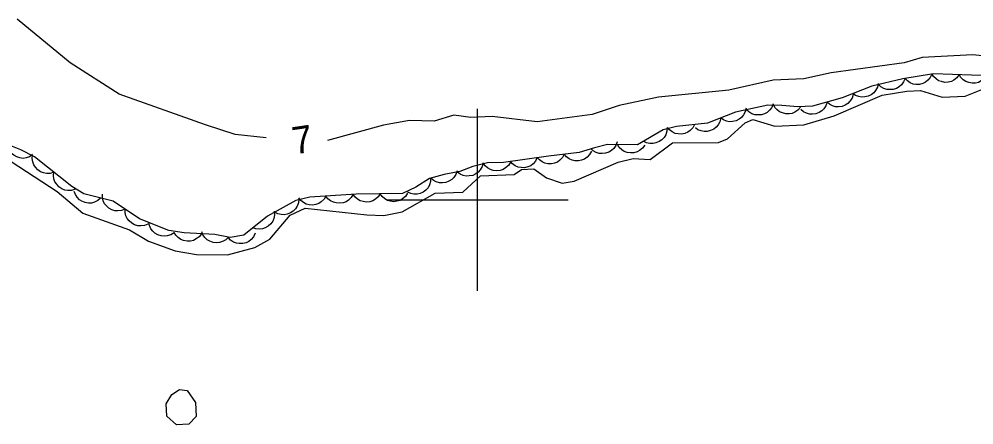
# Model space of a CAD drawing. Extents: x 336540 to 340074, y 5572036 to 5573747.
# Drawn here: x 337349.5 to 337454.7, y 5573375.2 to 5573419.9 of the extents above; entities that cross this region are included whole.
import ezdxf

# ---------------------------------------------------------------- set-up
doc = ezdxf.new("R2010")
doc.units = 0
for name, color, linetype in [('Niveau 2', 7, 'Continuous'), ('Niveau 4', 7, 'Continuous'), ('Niveau 44', 7, 'Continuous'), ('Niveau 61', 7, 'Continuous')]:
    doc.layers.add(name, color=color, linetype=linetype)

msp = doc.modelspace()

# ---------------------------------------------------------------- linework, layer by layer
at = {"layer": 'Niveau 2'}
for points in [[(337376.7, 5573406.82), (337373.29, 5573407.21), (337370.01, 5573408.25), (337360.52, 5573411.65), (337355.11, 5573415.09), (337349.27, 5573419.89)], [(337456.63, 5573415.73), (337454.58, 5573415.97), (337449.01, 5573415.68), (337447.02, 5573415.09), (337438.95, 5573413.99), (337435.94, 5573413.32), (337432.56, 5573413.16), (337427.7, 5573412.06), (337419.95, 5573411.31), (337415.61, 5573410.4), (337412.61, 5573409.41), (337406.55, 5573408.59), (337401.61, 5573409.18), (337399.25, 5573409.07), (337397.37, 5573409.31), (337395.22, 5573408.67), (337392.51, 5573408.72), (337389.64, 5573408.22), (337383.46, 5573406.55)]]:
    msp.add_lwpolyline(points, dxfattribs=at)
at = {"layer": 'Niveau 4'}
for points in [[(337347.76, 5573404.76), (337353.68, 5573400.93), (337356.49, 5573398.52), (337361.64, 5573396.72), (337363.73, 5573395.44), (337366.66, 5573394.38), (337369.04, 5573393.99), (337372.43, 5573393.95), (337375.44, 5573394.77), (337377.09, 5573395.68), (337379.34, 5573398.33), (337381.01, 5573399.09), (337387.8, 5573398.36), (337389.67, 5573398.28), (337391.68, 5573398.69), (337395.32, 5573400.72), (337398.36, 5573400.85), (337400.31, 5573402.64), (337404.03, 5573402.8), (337404.85, 5573403.34), (337406.19, 5573403.4), (337407.6, 5573402.44), (337409.31, 5573401.85), (337410.66, 5573402.07), (337415.48, 5573404.15), (337417.15, 5573404.56), (337419.02, 5573404.46), (337421.47, 5573406.27), (337426.54, 5573406.31), (337427.54, 5573406.7), (337429.49, 5573408.47), (337430.34, 5573408.85), (337432.74, 5573408.11), (337435.94, 5573408.25), (337439.28, 5573409.24), (337444.6, 5573411.52), (337447.29, 5573411.96), (337448.81, 5573412.03), (337451.21, 5573411.29), (337453.75, 5573411.4), (337455.56, 5573412.16)], [(337365.76, 5573376.2), (337365.7, 5573377.56), (337366.32, 5573378.59), (337367.14, 5573379.15), (337368.01, 5573379.01), (337368.91, 5573377.7), (337368.97, 5573376.18), (337368.17, 5573375.3), (337366.81, 5573375.24), (337365.76, 5573376.2)]]:
    msp.add_lwpolyline(points, dxfattribs=at)
at = {"layer": 'Niveau 44'}
for points in [[(337458.62, 5573413.59), (337450.25, 5573413.87), (337446.86, 5573413.31), (337443.45, 5573412.53), (337440.18, 5573411.23), (337436.92, 5573410.3), (337435.28, 5573410.22), (337433.54, 5573410.4), (337431.97, 5573410.43), (337428.44, 5573409.65), (337425.35, 5573408.45), (337421.93, 5573408.08), (337420.45, 5573407.7), (337417.62, 5573406.04), (337414.31, 5573406.1), (337412.87, 5573405.74), (337411.21, 5573405.2), (337407.82, 5573404.82), (337402.85, 5573404.12), (337401.11, 5573404.06), (337399.49, 5573403.66), (337398.05, 5573403.14)], [(337447.11, 5573413.37), (337446.95, 5573412.98), (337446.7, 5573412.66), (337446.47, 5573412.43), (337446.16, 5573412.26), (337445.8, 5573412.15), (337445.42, 5573412.13), (337445.1, 5573412.14), (337444.77, 5573412.27), (337444.44, 5573412.45), (337444.18, 5573412.7)], [(337450.07, 5573413.84), (337449.89, 5573413.46), (337449.62, 5573413.16), (337449.37, 5573412.94), (337449.05, 5573412.8), (337448.69, 5573412.7), (337448.31, 5573412.71), (337447.99, 5573412.74), (337447.67, 5573412.89), (337447.36, 5573413.09), (337447.11, 5573413.35)], [(337453.06, 5573413.78), (337452.82, 5573413.44), (337452.49, 5573413.19), (337452.21, 5573413.03), (337451.86, 5573412.95), (337451.5, 5573412.93), (337451.12, 5573413.01), (337450.81, 5573413.11), (337450.52, 5573413.31), (337450.26, 5573413.57), (337450.07, 5573413.88)], [(337456.06, 5573413.68), (337455.82, 5573413.34), (337455.49, 5573413.09), (337455.21, 5573412.93), (337454.86, 5573412.85), (337454.49, 5573412.83), (337454.12, 5573412.91), (337453.81, 5573413.01), (337453.52, 5573413.21), (337453.26, 5573413.47), (337453.06, 5573413.78)], [(337444.15, 5573412.81), (337444.06, 5573412.4), (337443.86, 5573412.04), (337443.66, 5573411.78), (337443.38, 5573411.57), (337443.05, 5573411.41), (337442.67, 5573411.33), (337442.35, 5573411.29), (337442, 5573411.36), (337441.66, 5573411.5), (337441.36, 5573411.7)], [(337441.4, 5573411.58), (337441.27, 5573411.18), (337441.04, 5573410.85), (337440.81, 5573410.61), (337440.51, 5573410.43), (337440.16, 5573410.29), (337439.78, 5573410.25), (337439.46, 5573410.25), (337439.12, 5573410.36), (337438.79, 5573410.52), (337438.52, 5573410.76)], [(337429.59, 5573410.1), (337429.5, 5573409.69), (337429.3, 5573409.34), (337429.1, 5573409.07), (337428.81, 5573408.87), (337428.48, 5573408.7), (337428.1, 5573408.63), (337427.78, 5573408.6), (337427.44, 5573408.67), (337427.09, 5573408.81), (337426.8, 5573409.01)], [(337432.58, 5573410.56), (337432.42, 5573410.18), (337432.17, 5573409.86), (337431.93, 5573409.63), (337431.62, 5573409.47), (337431.27, 5573409.36), (337430.88, 5573409.34), (337430.56, 5573409.36), (337430.23, 5573409.48), (337429.91, 5573409.67), (337429.65, 5573409.92)], [(337435.58, 5573410.19), (337435.31, 5573409.87), (337434.97, 5573409.65), (337434.67, 5573409.5), (337434.32, 5573409.45), (337433.96, 5573409.46), (337433.59, 5573409.56), (337433.28, 5573409.68), (337433.01, 5573409.9), (337432.77, 5573410.18), (337432.6, 5573410.5)], [(337438.52, 5573410.76), (337438.39, 5573410.36), (337438.15, 5573410.03), (337437.93, 5573409.78), (337437.63, 5573409.6), (337437.28, 5573409.47), (337436.9, 5573409.43), (337436.57, 5573409.43), (337436.24, 5573409.53), (337435.91, 5573409.7), (337435.63, 5573409.93)], [(337426.8, 5573409.01), (337426.7, 5573408.6), (337426.5, 5573408.25), (337426.3, 5573407.99), (337426.02, 5573407.78), (337425.68, 5573407.62), (337425.31, 5573407.54), (337424.98, 5573407.51), (337424.64, 5573407.58), (337424.29, 5573407.72), (337424, 5573407.93)], [(337398.05, 5573403.14), (337396.33, 5573402.81), (337394.69, 5573402.35), (337393.21, 5573401.41), (337391.71, 5573400.71), (337386.62, 5573400.64), (337381.52, 5573400.3), (337379.98, 5573399.92), (337376.85, 5573398.19), (337374.25, 5573396.12), (337372.74, 5573395.86), (337371.03, 5573396.2), (337367.66, 5573396.37), (337365.98, 5573396.62), (337362.76, 5573397.93), (337359.83, 5573399.85), (337356.62, 5573400.66), (337355.27, 5573401.46), (337351.18, 5573404.74), (337349.66, 5573405.5), (337341.74, 5573408.67)], [(337420.9, 5573407.96), (337420.87, 5573407.55), (337420.73, 5573407.16), (337420.57, 5573406.87), (337420.32, 5573406.62), (337420.02, 5573406.41), (337419.66, 5573406.27), (337419.35, 5573406.19), (337419, 5573406.21), (337418.63, 5573406.29), (337418.31, 5573406.44)], [(337423.91, 5573408.29), (337423.71, 5573407.92), (337423.43, 5573407.64), (337423.16, 5573407.44), (337422.84, 5573407.31), (337422.47, 5573407.24), (337422.09, 5573407.26), (337421.77, 5573407.31), (337421.46, 5573407.48), (337421.16, 5573407.7), (337420.93, 5573407.97)], [(337350.97, 5573404.98), (337350.62, 5573404.74), (337350.24, 5573404.62), (337349.91, 5573404.57), (337349.56, 5573404.61), (337349.21, 5573404.72), (337348.88, 5573404.92), (337348.62, 5573405.11), (337348.42, 5573405.4), (337348.26, 5573405.74), (337348.19, 5573406.09)], [(337415.39, 5573406.37), (337415.24, 5573405.98), (337415, 5573405.65), (337414.77, 5573405.42), (337414.46, 5573405.25), (337414.11, 5573405.13), (337413.73, 5573405.1), (337413.4, 5573405.11), (337413.07, 5573405.22), (337412.74, 5573405.4), (337412.48, 5573405.64)], [(337418.42, 5573406.03), (337418.18, 5573405.68), (337417.86, 5573405.43), (337417.57, 5573405.27), (337417.23, 5573405.18), (337416.86, 5573405.16), (337416.49, 5573405.23), (337416.17, 5573405.32), (337415.88, 5573405.52), (337415.62, 5573405.78), (337415.42, 5573406.08)], [(337353.3, 5573403.04), (337352.9, 5573402.92), (337352.49, 5573402.92), (337352.16, 5573402.96), (337351.84, 5573403.1), (337351.53, 5573403.31), (337351.28, 5573403.59), (337351.09, 5573403.86), (337350.98, 5573404.19), (337350.93, 5573404.56), (337350.96, 5573404.92)], [(337406.58, 5573404.65), (337406.4, 5573404.27), (337406.12, 5573403.97), (337405.87, 5573403.76), (337405.54, 5573403.63), (337405.18, 5573403.54), (337404.8, 5573403.55), (337404.48, 5573403.6), (337404.16, 5573403.75), (337403.85, 5573403.96), (337403.61, 5573404.23)], [(337409.56, 5573405.02), (337409.37, 5573404.65), (337409.08, 5573404.36), (337408.82, 5573404.15), (337408.49, 5573404.03), (337408.13, 5573403.95), (337407.75, 5573403.97), (337407.42, 5573404.03), (337407.11, 5573404.19), (337406.81, 5573404.41), (337406.58, 5573404.68)], [(337412.54, 5573405.35), (337412.35, 5573404.98), (337412.06, 5573404.69), (337411.8, 5573404.49), (337411.47, 5573404.36), (337411.11, 5573404.29), (337410.73, 5573404.31), (337410.41, 5573404.36), (337410.09, 5573404.52), (337409.79, 5573404.74), (337409.56, 5573405.02)], [(337400.6, 5573404.06), (337400.5, 5573403.66), (337400.29, 5573403.31), (337400.08, 5573403.05), (337399.79, 5573402.85), (337399.46, 5573402.69), (337399.08, 5573402.63), (337398.75, 5573402.6), (337398.41, 5573402.69), (337398.07, 5573402.83), (337397.78, 5573403.04)], [(337403.62, 5573404.15), (337403.4, 5573403.79), (337403.09, 5573403.53), (337402.81, 5573403.34), (337402.48, 5573403.24), (337402.11, 5573403.2), (337401.73, 5573403.25), (337401.41, 5573403.33), (337401.11, 5573403.51), (337400.83, 5573403.75), (337400.62, 5573404.04)], [(337355.64, 5573401.17), (337355.24, 5573401.04), (337354.83, 5573401.04), (337354.5, 5573401.08), (337354.18, 5573401.23), (337353.87, 5573401.43), (337353.62, 5573401.72), (337353.43, 5573401.98), (337353.32, 5573402.32), (337353.27, 5573402.68), (337353.3, 5573403.04)], [(337394.83, 5573402.44), (337394.82, 5573402.02), (337394.69, 5573401.64), (337394.54, 5573401.34), (337394.3, 5573401.08), (337394.01, 5573400.86), (337393.66, 5573400.71), (337393.34, 5573400.61), (337392.99, 5573400.62), (337392.63, 5573400.69), (337392.3, 5573400.83)], [(337397.74, 5573403.2), (337397.61, 5573402.81), (337397.37, 5573402.48), (337397.15, 5573402.23), (337396.84, 5573402.06), (337396.5, 5573401.93), (337396.12, 5573401.89), (337395.79, 5573401.89), (337395.45, 5573401.99), (337395.12, 5573402.16), (337394.85, 5573402.39)], [(337358.46, 5573400.2), (337358.15, 5573399.92), (337357.78, 5573399.75), (337357.47, 5573399.65), (337357.11, 5573399.64), (337356.75, 5573399.7), (337356.4, 5573399.86), (337356.12, 5573400.02), (337355.88, 5573400.28), (337355.68, 5573400.59), (337355.55, 5573400.93)], [(337361.16, 5573398.98), (337360.77, 5573398.82), (337360.37, 5573398.78), (337360.04, 5573398.79), (337359.71, 5573398.9), (337359.38, 5573399.07), (337359.1, 5573399.33), (337358.88, 5573399.58), (337358.75, 5573399.9), (337358.66, 5573400.26), (337358.65, 5573400.62)], [(337383.29, 5573400.42), (337383.08, 5573400.06), (337382.78, 5573399.78), (337382.51, 5573399.59), (337382.18, 5573399.48), (337381.81, 5573399.42), (337381.43, 5573399.46), (337381.11, 5573399.53), (337380.81, 5573399.7), (337380.52, 5573399.93), (337380.3, 5573400.22)], [(337386.29, 5573400.62), (337386.07, 5573400.26), (337385.78, 5573399.98), (337385.51, 5573399.79), (337385.17, 5573399.68), (337384.81, 5573399.62), (337384.43, 5573399.66), (337384.11, 5573399.73), (337383.8, 5573399.9), (337383.51, 5573400.13), (337383.29, 5573400.42)], [(337389.28, 5573400.68), (337389.05, 5573400.33), (337388.74, 5573400.07), (337388.46, 5573399.89), (337388.12, 5573399.8), (337387.76, 5573399.76), (337387.38, 5573399.82), (337387.06, 5573399.9), (337386.77, 5573400.09), (337386.49, 5573400.34), (337386.28, 5573400.64)], [(337392.28, 5573400.72), (337392.05, 5573400.37), (337391.74, 5573400.11), (337391.46, 5573399.93), (337391.12, 5573399.84), (337390.76, 5573399.8), (337390.38, 5573399.86), (337390.06, 5573399.94), (337389.77, 5573400.13), (337389.49, 5573400.38), (337389.28, 5573400.68)], [(337380.3, 5573400.1), (337380.26, 5573399.68), (337380.11, 5573399.3), (337379.94, 5573399.02), (337379.69, 5573398.77), (337379.38, 5573398.57), (337379.02, 5573398.44), (337378.7, 5573398.36), (337378.35, 5573398.39), (337377.99, 5573398.48), (337377.67, 5573398.64)], [(337363.67, 5573397.33), (337363.28, 5573397.17), (337362.88, 5573397.13), (337362.55, 5573397.14), (337362.21, 5573397.25), (337361.89, 5573397.43), (337361.61, 5573397.69), (337361.39, 5573397.94), (337361.25, 5573398.26), (337361.16, 5573398.62), (337361.16, 5573398.98)], [(337377.58, 5573398.77), (337377.62, 5573398.36), (337377.53, 5573397.96), (337377.42, 5573397.65), (337377.21, 5573397.37), (337376.94, 5573397.11), (337376.6, 5573396.93), (337376.3, 5573396.8), (337375.95, 5573396.77), (337375.58, 5573396.8), (337375.24, 5573396.91)], [(337366.55, 5573396.39), (337366.2, 5573396.16), (337365.81, 5573396.04), (337365.48, 5573395.99), (337365.13, 5573396.03), (337364.78, 5573396.14), (337364.45, 5573396.34), (337364.2, 5573396.54), (337364, 5573396.83), (337363.84, 5573397.17), (337363.77, 5573397.52)], [(337369.57, 5573396.27), (337369.32, 5573395.94), (337368.99, 5573395.7), (337368.7, 5573395.54), (337368.36, 5573395.47), (337367.99, 5573395.46), (337367.61, 5573395.54), (337367.3, 5573395.64), (337367.02, 5573395.85), (337366.76, 5573396.12), (337366.57, 5573396.42)], [(337372.54, 5573395.9), (337372.24, 5573395.61), (337371.88, 5573395.42), (337371.57, 5573395.3), (337371.22, 5573395.28), (337370.85, 5573395.32), (337370.49, 5573395.46), (337370.2, 5573395.61), (337369.95, 5573395.85), (337369.74, 5573396.15), (337369.6, 5573396.49)], [(337375.49, 5573396.33), (337375.32, 5573395.95), (337375.05, 5573395.65), (337374.8, 5573395.43), (337374.48, 5573395.28), (337374.13, 5573395.19), (337373.74, 5573395.19), (337373.42, 5573395.22), (337373.1, 5573395.36), (337372.79, 5573395.57), (337372.54, 5573395.83)]]:
    msp.add_lwpolyline(points, dxfattribs=at)
at = {"layer": 'Niveau 61'}
for points in [[(337400, 5573390), (337400, 5573410)], [(337390, 5573400), (337410, 5573400)]]:
    msp.add_lwpolyline(points, dxfattribs=at)

# ---------------------------------------------------------------- texts
at = {"layer": 'Niveau 2'}
msp.add_text('7', height=3, rotation=8.3751, dxfattribs=at).set_placement((337379.79, 5573404.99))

doc.saveas('drawing.dxf')
